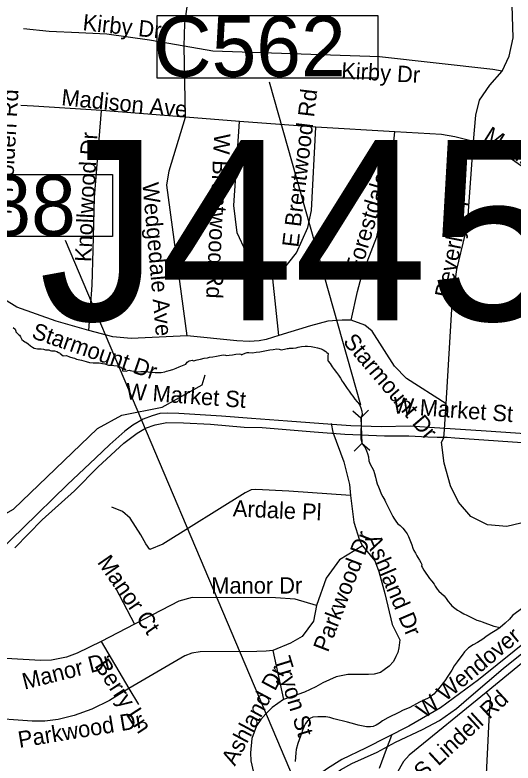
# Model space of a CAD drawing. Extents: x 1662474 to 1856135, y 779280 to 917889.
# Drawn here: x 1749630 to 1752528, y 845263 to 849614 of the extents above; entities that cross this region are included whole.
import ezdxf

# ---------------------------------------------------------------- set-up
doc = ezdxf.new("R2010")
doc.units = 0
for name, color, linetype in [('Exist Hydrographic Creek Single Shore', 7, 'Continuous'), ('Exist Hydrographic Misc Water Feature', 7, 'Continuous'), ('Exist Road Non-System Structure Non-Sys NCDOT Number Label', 7, 'Continuous'), ('Exist Road Non-System Structure Non-Sys Other Number Label', 7, 'Continuous'), ('Exist Road Non-System Type 51', 7, 'Continuous'), ('Exist Road Non-System Type 51 Label', 7, 'Continuous'), ('Exist Road Secondary Structure Culvert CELL', 7, 'Continuous'), ('Exist Road Secondary Type 51 Divided Attributed', 7, 'Continuous'), ('Exist Road Secondary Type 51 Label', 7, 'Continuous'), ('Exist Vertical Profile Horizontal Axis Label Major', 7, 'Continuous')]:
    doc.layers.add(name, color=color, linetype=linetype)

msp = doc.modelspace()

# ---------------------------------------------------------------- linework, layer by layer
at = {"layer": 'Exist Hydrographic Creek Single Shore'}
for points in [[(1749618.5, 847796.7), (1749630.8, 847786.4), (1749634.2, 847774.4), (1749634.2, 847770.4), (1749649.8, 847755.8), (1749656, 847751.3), (1749661.8, 847742.9), (1749669.1, 847726.4), (1749679.4, 847718.8), (1749687, 847713.5), (1749692.2, 847710.3), (1749707.1, 847700.4), (1749720, 847690.4), (1749730.8, 847682.2), (1749740.5, 847677), (1749761, 847672.3), (1749782.2, 847671.8), (1749795.9, 847669.7), (1749806.9, 847667.3), (1749826.9, 847666.2), (1749835.2, 847663.1), (1749842.6, 847660.5), (1749858.9, 847660.8), (1749873.6, 847657.1), (1749882.2, 847651), (1749888, 847648.1), (1749893.2, 847645.5), (1749909.2, 847631.6), (1749929.8, 847633.2), (1749946.5, 847626.1), (1749965.4, 847619.8), (1749976.5, 847617.9), (1749988, 847612.9), (1749996.9, 847609.8), (1750015.9, 847605.6), (1750043.4, 847598)], [(1750043.4, 847598), (1750063.9, 847593), (1750084.9, 847590.7), (1750105.9, 847589.9), (1750119.2, 847589.9), (1750139.5, 847586.8), (1750153.4, 847584.6), (1750173.2, 847577.6), (1750183.8, 847576.2), (1750204.5, 847574.4), (1750225.8, 847572.6), (1750245.2, 847565.8), (1750251.2, 847561), (1750254.4, 847551.6), (1750255.2, 847544.4), (1750276.1, 847542.9), (1750285.4, 847546.1), (1750294.2, 847547.9), (1750299.8, 847546.1), (1750310.2, 847543.7), (1750321.1, 847541.3), (1750342.1, 847538.7), (1750362.5, 847539.8), (1750383.5, 847540.8), (1750394.9, 847540.8), (1750414.5, 847536.6), (1750424.5, 847535.6), (1750445.5, 847535.2), (1750459.9, 847534.8), (1750480.6, 847535.2), (1750501.4, 847539.2), (1750510.6, 847542.1), (1750526.6, 847547.1), (1750547.6, 847551.6), (1750567, 847559.7), (1750585.4, 847568.1), (1750604.8, 847575.2), (1750624, 847583.6), (1750626.9, 847588.8), (1750631.2, 847594.6), (1750642.4, 847601.4), (1750653.1, 847604.1), (1750660.4, 847606.1), (1750665.1, 847604.1), (1750668.6, 847602.2), (1750688.8, 847607.4), (1750709, 847612.2), (1750729.8, 847616.9), (1750750.8, 847619.8), (1750761, 847622.9), (1750781.1, 847626.1), (1750801.6, 847628.7), (1750820.8, 847633.9), (1750840.2, 847637.6), (1750854.4, 847635.8), (1750858.9, 847633.7), (1750876.4, 847635.2), (1750894.8, 847637.9), (1750915.5, 847641.6), (1750936.5, 847643.1), (1750943.1, 847641.3), (1750948.1, 847638.2), (1750955.8, 847640.2), (1750969.9, 847647.1), (1750979.9, 847650.8), (1750990.6, 847651.3), (1751011.9, 847648.1), (1751032.6, 847651.8), (1751053.4, 847654.9), (1751074.4, 847658.4), (1751092.5, 847663.4), (1751112.1, 847667.3), (1751132.4, 847669.1), (1751153.1, 847671.5), (1751167.8, 847669.7), (1751178, 847667.3), (1751198.5, 847671), (1751214.2, 847674.6), (1751221, 847674.6), (1751227.6, 847675.7), (1751248.1, 847675.2), (1751265.1, 847677.2), (1751277.2, 847681.2), (1751297.4, 847685.7), (1751318.4, 847687.8), (1751331.2, 847687.5), (1751352.5, 847685.1), (1751372.5, 847682.8), (1751389.5, 847678.9), (1751410.5, 847672.8), (1751421.9, 847666.8), (1751438.4, 847656.6), (1751444.4, 847651.6), (1751451.8, 847645.8), (1751450.1, 847629.8), (1751449.6, 847624), (1751449.9, 847617.2), (1751449.9, 847612.7), (1751449.4, 847607.2), (1751451.2, 847600.4)], [(1751451.2, 847600.4), (1751463.6, 847586.4), (1751475.6, 847568.4), (1751487.8, 847551.6), (1751499.5, 847534.2), (1751512.4, 847519.2), (1751523.4, 847501.7), (1751533.6, 847483.8), (1751538.4, 847475.7), (1751550.1, 847458.9), (1751563, 847442.4), (1751574.9, 847425.6), (1751586.6, 847408.8), (1751595.9, 847396.9), (1751607.6, 847380.2), (1751621.2, 847364.7), (1751633.4, 847348.4), (1751641.2, 847329.2), (1751647.2, 847308.8), (1751650.4, 847289.6), (1751644.6, 847272), (1751642.9, 847147.9), (1751647.2, 847127.1), (1751652.5, 847116.9), (1751664.9, 847099.9), (1751671.8, 847088.8), (1751674.9, 847079.4), (1751681.6, 847063.6), (1751686.4, 847043.4), (1751687.5, 847036.1), (1751688, 847029), (1751689.5, 847020.9), (1751697.1, 847001.4), (1751706.4, 846983.6), (1751715.5, 846965.8), (1751721.6, 846946.3), (1751726.9, 846926.6), (1751731, 846907.8), (1751737.2, 846887.2), (1751745.5, 846868.6), (1751752.8, 846849.2), (1751761.2, 846829.2), (1751770.6, 846810.9), (1751781.6, 846792.2), (1751785.9, 846782.2), (1751791.6, 846770.8), (1751801.6, 846752.1), (1751809.5, 846735.3), (1751818.1, 846715.9), (1751827.4, 846697.2), (1751833.4, 846687), (1751844.9, 846669.4), (1751855.4, 846655.5), (1751871.4, 846643.7), (1751887.1, 846629), (1751900.6, 846612.2), (1751912.4, 846595.7), (1751918.9, 846581.5), (1751923.1, 846570.4), (1751930.2, 846552.1), (1751938.6, 846532.1), (1751944.9, 846512.4), (1751949.6, 846499.9), (1751960.6, 846483.1), (1751968.5, 846468.4), (1751973, 846458.9), (1751984, 846442.1), (1751991.9, 846428.5), (1751997.4, 846417.2), (1751995.9, 846408.5), (1751998.5, 846401.9), (1752007.9, 846385.2), (1752020.8, 846367.6), (1752030, 846353.1), (1752042, 846336.4), (1752054.4, 846320.3), (1752068.2, 846303.8), (1752075.1, 846292), (1752086.6, 846275.2), (1752096.4, 846263.4), (1752110.8, 846249.2), (1752126.2, 846235.3), (1752139.4, 846220.6), (1752150.8, 846202.5), (1752163.9, 846186.5), (1752171.4, 846177.3), (1752188, 846164.4), (1752197.1, 846157.4), (1752205.2, 846151.8), (1752222.1, 846141.6), (1752241, 846131.6), (1752258.5, 846123.5), (1752277.8, 846113.5), (1752290, 846107.2), (1752306.1, 846099.4), (1752317.4, 846094.6), (1752337.9, 846088.9), (1752348, 846085.2), (1752415, 846058.7), (1752453.6, 846051.8)], [(1752584.8, 846166.6), (1752525, 846120.4), (1752507.1, 846100.7), (1752482.1, 846077.1), (1752453.6, 846051.8), (1752432.6, 846036.9), (1752405, 846020.4), (1752387.8, 846010.1), (1752369.6, 845997), (1752351.8, 845983.6)], [(1752351.8, 845983.6), (1752320.5, 845963.9), (1752295.9, 845951.1), (1752267.5, 845932.9), (1752244.6, 845909.1)], [(1752244.6, 845909.1), (1752231.8, 845890.4), (1752217.6, 845872.3), (1752201.9, 845851.9), (1752185.1, 845828.5), (1752170.9, 845803.6), (1752148.9, 845769.2), (1752130, 845741.6), (1752093, 845693.9), (1752067, 845664.2), (1752041.5, 845644.5), (1752004.8, 845626.4), (1751984, 845616.4), (1751927.4, 845586.8), (1751883.8, 845568.1), (1751866.1, 845558.9), (1751799.2, 845525.1), (1751767.8, 845507.5), (1751749.9, 845494.4), (1751730.8, 845483.6), (1751713.4, 845475.8), (1751697.6, 845473.4), (1751674.9, 845473.4), (1751655.6, 845477.3), (1751625.8, 845483.1), (1751607.4, 845488.3), (1751564.6, 845499.9), (1751485.4, 845519.8), (1751462.5, 845527.4), (1751439.1, 845530.9), (1751413.1, 845532.2), (1751391.6, 845531.9), (1751363.6, 845529.2), (1751345.5, 845521.4), (1751333.9, 845510.6), (1751321, 845493.3), (1751315.2, 845481), (1751301.4, 845449.2), (1751299.2, 845439.8), (1751276.1, 845375.8), (1751265.6, 845342.7), (1751263.9, 845323), (1751259.6, 845271.2)]]:
    msp.add_lwpolyline(points, dxfattribs=at)
at = {"layer": 'Exist Hydrographic Misc Water Feature'}
for points in [[(1747610.7, 845406.1), (1747812.7, 845621.9), (1748056.7, 846020.6), (1748393.6, 846348.6), (1748535.7, 846408), (1749403.7, 846616.8), (1749621.7, 846740.4), (1750109.7, 847209.7), (1750251.6, 847285.6), (1750485.8, 847333.3), (1750719.7, 847463.1), (1750736.7, 847521.8)], [(1751751.5, 845233.5), (1751792.3, 845343.1), (1751823.1, 845424.9)]]:
    msp.add_lwpolyline(points, dxfattribs=at)
at = {"layer": 'Exist Road Non-System Structure Non-Sys NCDOT Number Label'}
msp.add_line((1751256.2, 845162.3), (1749923.3, 848302.4), dxfattribs=at)
msp.add_lwpolyline([(1748880.8, 848686.3), (1750197.9, 848686.3), (1750197.9, 848325.1), (1748880.8, 848325.1)], close=True, dxfattribs=at)
at = {"layer": 'Exist Road Non-System Type 51'}
for p, q in [((1750622.1, 849020.5), (1750614.2, 849432.1)), ((1750622.1, 849020.5), (1750133.6, 849057.9)), ((1750936, 848994.2), (1750622.1, 849020.5)), ((1751380.4, 848960.9), (1750936, 848994.2)), ((1751840.4, 848933.4), (1751380.4, 848960.9)), ((1751165.1, 847750.2), (1751129.4, 848078.9)), ((1752128.9, 847202.2), (1752137.6, 847351.5)), ((1751468.9, 847238.2), (1751479.4, 847187.2)), ((1752124.1, 847154.7), (1752128.9, 847202.2)), ((1750214.5, 846281.8), (1750325.8, 846069.9)), ((1750325.8, 846069.9), (1750131.9, 845969.7)), ((1752875.6, 846089.4), (1752371.9, 845673.4)), ((1750131.9, 845969.7), (1750292.4, 845697.5)), ((1751129.4, 845917.7), (1751192.9, 845631.6)), ((1750292.4, 845697.5), (1750348.9, 845602.8))]:
    msp.add_line(p, q, dxfattribs=at)
for points in [[(1750614.2, 849432.1), (1750617.9, 849564.1), (1750632.9, 849675.7), (1750685.9, 849832.1)], [(1752465.1, 849287.2), (1752504.5, 849374.9), (1752527.4, 849480.1), (1752519.9, 849734.7)], [(1750614.2, 849432.1), (1750411.6, 849466.8), (1750163.9, 849502.4), (1750000.4, 849510.9), (1749829.1, 849517.9), (1749679.1, 849532.9)], [(1752465.1, 849287.2), (1752409.8, 849296.9), (1751750.1, 849370.4), (1750781.6, 849403.2), (1750614.2, 849432.1)], [(1752298.1, 848877.2), (1752311.6, 849032.1), (1752333.4, 849118.4), (1752391.9, 849205), (1752465.1, 849287.2)], [(1750133.6, 849057.9), (1749736.6, 849083.8), (1749663.6, 849088)], [(1750058.6, 847779.6), (1750078.2, 848042.4), (1750084.1, 848247.9), (1750092.4, 848551.5), (1750133.6, 849057.9)], [(1750631, 847747.9), (1750513.6, 848624.8), (1750526.4, 848706.9), (1750622.1, 849020.5)], [(1751129.4, 848078.9), (1751072.8, 848119.8), (1751012.1, 848183.2), (1750974.1, 848234.4), (1750921.9, 848346.2), (1750903.4, 848505.4), (1750936, 848994.2)], [(1751129.4, 848078.9), (1751170.4, 848109), (1751267, 848230.5), (1751334.1, 848377.5), (1751354.4, 848477.2), (1751380.4, 848960.9)], [(1751585.1, 847838.9), (1751622.4, 848005.1), (1751645.9, 848093.8), (1751735.4, 848323.7), (1751752.5, 848407.7), (1751775.1, 848569.6), (1751813.6, 848679.9), (1751840.4, 848933.4)], [(1752298.1, 848877.2), (1752189.8, 848906.1), (1752111, 848917.9), (1751840.4, 848933.4)], [(1752137.6, 847351.5), (1752173, 847936.4), (1752200.9, 848134.2), (1752248.1, 848334.8), (1752266.6, 848447.9), (1752298.1, 848877.2)], [(1752805, 848575.2), (1752512.1, 848779.1), (1752380.1, 848845.8), (1752298.1, 848877.2)], [(1750058.6, 847779.6), (1749868.9, 847833.9), (1749640.8, 847913.8), (1749568.6, 847959.2)], [(1751585.1, 847838.9), (1751534.1, 847839.2), (1751450.4, 847832.6), (1751349.6, 847805.4), (1751165.1, 847750.2)], [(1752137.6, 847351.5), (1751908.4, 847499.9), (1751838.6, 847570.7), (1751708.1, 847775.7), (1751665.6, 847810.1), (1751585.1, 847838.9)], [(1750631, 847747.9), (1750305.4, 847731.9), (1750199, 847741.6), (1750058.6, 847779.6)], [(1751165.1, 847750.2), (1751090.6, 847725.5), (1751049.9, 847719), (1750992.4, 847715.4), (1750920.2, 847719), (1750631, 847747.9)], [(1751479.4, 847187.2), (1751543.9, 847015.4), (1751576.1, 846883), (1751581.4, 846819.2)], [(1753734.4, 846943.7), (1753622, 846913.2), (1753448.9, 846787.2), (1753323.1, 846749.7), (1753218.9, 846750), (1753005.2, 846783), (1752908.4, 846783), (1752800, 846757.1), (1752614.6, 846668.6), (1752491.9, 846639.5), (1752379.2, 846649.4), (1752281.4, 846696.7), (1752210.5, 846780.9), (1752164.6, 846875.7), (1752126, 847007.4), (1752110.8, 847129), (1752124.1, 847154.7)], [(1751581.4, 846819.2), (1751223.1, 846844.2), (1751031.2, 846853.7), (1751004, 846852.6), (1750968.6, 846834.8), (1750489.6, 846536.4), (1750414.5, 846505.9), (1750390.6, 846537.7), (1750362.5, 846589.4), (1750331, 846638.9), (1750299.8, 846686.8), (1750255.9, 846725.4), (1750194, 846751.6)], [(1751581.4, 846819.2), (1751602.1, 846663.4), (1751634.6, 846558.9), (1751652.2, 846526.9)], [(1751652.2, 846526.9), (1751722.9, 846438.4), (1751746.5, 846376.5), (1751782.4, 846248.9), (1751824.4, 846069.2), (1751868, 845980.4), (1751863.9, 845932.7), (1751856.8, 845906.7), (1751845.1, 845882.5), (1751831.5, 845854.4), (1751807.6, 845826.7), (1751778.5, 845805.7), (1751756.8, 845789.9), (1751720.2, 845780.4), (1751685.9, 845777.2), (1751566.9, 845777.2), (1751499.2, 845763.9), (1751420.2, 845728.8), (1751379.6, 845706.7), (1751315, 845675.8), (1751192.9, 845631.6)], [(1751652.2, 846526.9), (1751517.9, 846444.5), (1751440.8, 846337.4), (1751384.6, 846179.9)], [(1751384.6, 846179.9), (1751260.4, 846216.4), (1751144.9, 846223.8), (1750661.5, 846225.9), (1750583.5, 846203.8), (1750325.8, 846069.9)], [(1751384.6, 846179.9), (1751366.1, 846088), (1751301.1, 845999.9), (1751233.6, 845959.4), (1751129.4, 845917.7)], [(1750131.9, 845969.7), (1749991.6, 845902.8), (1749930.2, 845879.7), (1749842.6, 845861), (1749778, 845859.7), (1749475.9, 845877)], [(1751129.4, 845917.7), (1751090.6, 845914.6), (1751037.6, 845911.4), (1750706.6, 845909.4), (1750658.9, 845901.7), (1750617.9, 845887.2), (1750571.1, 845860.2), (1750292.4, 845697.5)], [(1750292.4, 845697.5), (1750179.1, 845626.4), (1750077.5, 845577.2), (1749974.9, 845539.2), (1749880.1, 845515.9), (1749803.2, 845505.7), (1749730.2, 845506.9), (1749458.4, 845525.4)], [(1752371.9, 845673.4), (1751924.1, 845309.4), (1751889.8, 845271.8), (1751849.6, 845200.2), (1751828.1, 845147.1), (1751819.4, 845092.2), (1751820.5, 845061.9)], [(1752371.9, 845673.4), (1752394.2, 845642.4), (1752387.1, 845514.4), (1752376.6, 845313.8), (1752364.1, 845045.9)], [(1751192.9, 845631.6), (1751126, 845585.9), (1751090.1, 845550), (1751059.6, 845516.9), (1751035.8, 845478.6), (1751007.6, 845405.7), (1751000.9, 845321.4), (1751002.9, 845275.2), (1751032.4, 845139.5), (1751034.6, 845090.7)]]:
    msp.add_lwpolyline(points, dxfattribs=at)
at = {"layer": 'Exist Road Secondary Structure Culvert CELL'}
for p, q in [((1751595.1, 847311.7), (1751642.1, 847270.5)), ((1751685.7, 847315.1), (1751642.1, 847270.5)), ((1751642.1, 847270.5), (1751647.8, 847121.8)), ((1751604.1, 847077.1), (1751647.8, 847121.8)), ((1751694.8, 847080.6), (1751647.8, 847121.8))]:
    msp.add_line(p, q, dxfattribs=at)
at = {"layer": 'Exist Road Secondary Type 51 Divided Attributed'}
for points in [[(1752683.9, 847171.5), (1752371.8, 847193.1), (1752042.1, 847215.4), (1751928.9, 847222), (1751761.2, 847218.9), (1751583.7, 847224.2), (1751474.4, 847232.5), (1751214.8, 847252.3), (1751006.8, 847266.7), (1750831.7, 847280.8), (1750582.9, 847295.5), (1750518.6, 847298), (1750471.7, 847295.5), (1750428.3, 847283.3), (1750375.2, 847263.4), (1750315.9, 847228.8), (1750268.9, 847194.2), (1750182.3, 847115.1), (1750098.3, 847036), (1749935.1, 846882.8), (1749676.7, 846630.7), (1749409.6, 846373.6)], [(1749629.6, 846515.1), (1749787.5, 846676.6), (1749975.7, 846845.8), (1750112.8, 846985.5), (1750263.3, 847122.6), (1750341.3, 847181.7), (1750389.5, 847211.6), (1750445.9, 847230.4), (1750513.3, 847243.5), (1750610.1, 847240.8), (1750767.4, 847233.2), (1750963.7, 847216.5), (1751068.4, 847213.9), (1751371.3, 847189.5), (1751549.6, 847176.3), (1751779.4, 847165.6), (1751921.9, 847165.6), (1752032, 847160.5), (1752087.1, 847158.5), (1752143.6, 847158.2), (1752188, 847154.8), (1752692.9, 847120)], [(1751331.8, 845070.1), (1751340.3, 845082), (1751375.1, 845117.4), (1751433.4, 845161.1), (1751437.8, 845163.9), (1751473.5, 845186.6), (1751524.5, 845223), (1751590.1, 845259.5), (1751738, 845326.8), (1751843.7, 845385.3), (1752000.1, 845458.7), (1752100.3, 845510.8), (1752198.7, 845580), (1752284.2, 845654.5), (1752470.2, 845813.1), (1752830.3, 846102), (1753124.5, 846350.4), (1753218.1, 846424.6), (1753278.9, 846470.7), (1753317.8, 846492.6), (1753361.5, 846519.3), (1753438.8, 846556.2)], [(1753302.7, 846535.2), (1753216.5, 846478.6), (1753131.4, 846409), (1752938, 846241.9), (1752642.9, 846001.2), (1752326, 845747.5), (1752104.6, 845583.4), (1751920.8, 845478.4), (1751669.6, 845350.1), (1751532.1, 845284.2), (1751447.9, 845230.9), (1751406.4, 845201.6), (1751360.5, 845163.6), (1751335.7, 845143.1), (1751266.8, 845073.2)]]:
    msp.add_lwpolyline(points, dxfattribs=at)
at = {"layer": 'Exist Vertical Profile Horizontal Axis Label Major'}
msp.add_line((1751642, 847344.4), (1751110, 849222.7), dxfattribs=at)
msp.add_lwpolyline([(1750457.7, 849611.5), (1751740.6, 849611.5), (1751740.6, 849246.5), (1750457.7, 849246.5)], close=True, dxfattribs=at)

# ---------------------------------------------------------------- texts
at = {"layer": 'Exist Road Non-System Structure Non-Sys NCDOT Number Label'}
msp.add_text('H488', height=350, dxfattribs=at).set_placement((1748864.7, 848331.2))
at = {"layer": 'Exist Road Non-System Structure Non-Sys Other Number Label'}
msp.add_text('J445', height=1049.86, dxfattribs=at).set_placement((1749768.1, 847837.4))
at = {"layer": 'Exist Road Non-System Type 51 Label'}
for s, rotation, p in [('Kirby Dr', 353.9211, (1750020.6, 849525.7)), ('Kirby Dr', 356.6605, (1751526.1, 849244.7)), ('N Holden Rd', 86.7737, (1749609.5, 848453.4)), ('Madison Ave', 354.3049, (1749897.1, 849089.3)), ('E Brentwood Rd', 83.0895, (1751278, 848259.3)), ('Madison Ave', 327.7256, (1752349.5, 848890)), ('Knollwood Dr', 87.2033, (1750073.2, 848175.5)), ('W Brentwood Rd', 267.187, (1750788.9, 848926)), ('Forestdale Dr', 73.4983, (1751639.8, 848108)), ('Wedgedale Ave', 275.0933, (1750370.8, 848636)), ('Beverly Pl', 78.718, (1752164.3, 847962.8)), ('Starmount Dr', 341.0524, (1749721.6, 847736.6)), ('Starmount Dr', 310.3242, (1751533.9, 847711.3)), ('Ardale Pl', 357.4029, (1750895.9, 846697.7)), ('Parkwood Dr', 69.1141, (1751450.6, 845902.9)), ('Ashland Dr', 293.1373, (1751664, 846568.8)), ('Manor Ct', 304.6785, (1750105, 846430.7)), ('Manor Dr', 0.0897, (1750771.8, 846248.2)), ('Manor Dr', 14.2165, (1749685.4, 845689.3)), ('Berry Ln', 303.0951, (1750089.4, 845828.7)), ('Tryon St', 287.0927, (1751138.4, 845867.3)), ('Ashland Dr', 61.8338, (1750909.1, 845241.7)), ('S Lindell Rd', 42.6192, (1752004.2, 845160.9)), ('Parkwood Dr', 9.3644, (1749655.6, 845350.9))]:
    msp.add_text(s, height=95, rotation=rotation, dxfattribs=at).set_placement(p)
at = {"layer": 'Exist Road Secondary Type 51 Label'}
for s, rotation, p in [('W Market St', 355.7743, (1750272.9, 847379.4)), ('W Market St', 355.7743, (1751827.2, 847297.2)), ('W Wendover Ave', 39.6462, (1752013.9, 845518.4))]:
    msp.add_text(s, height=95, rotation=rotation, dxfattribs=at).set_placement(p)
at = {"layer": 'Exist Vertical Profile Horizontal Axis Label Major'}
msp.add_text('C562', height=350, dxfattribs=at).set_placement((1750435.5, 849256.3))

doc.saveas('drawing.dxf')
